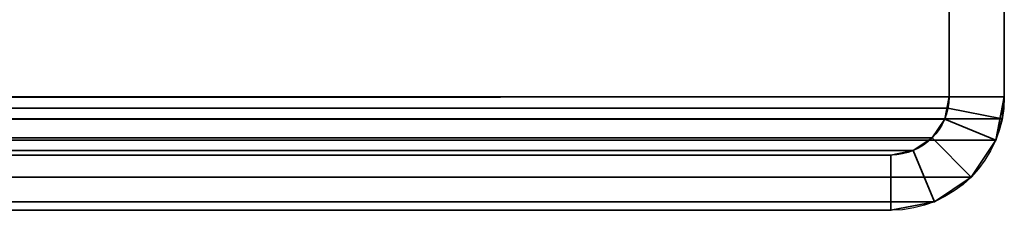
# Model space of a CAD drawing. Header units: millimetres. Extents: x -503 to 6703, y -110 to 193.
# Tile 875 of 1056: x 3441 to 3468, y -29 to -24. Entities that reach past the tile are written whole.
import ezdxf

# ---------------------------------------------------------------- set-up
doc = ezdxf.new("R2010")
doc.units = ezdxf.units.MM
doc.layers.add('151', color=7, linetype='Continuous', true_color=0xffffff)

# ---------------------------------------------------------------- blocks, each defined once
blk = doc.blocks.new('UG_SURFACE_268')
at = {"layer": '151', "color": 252, "linetype": 'Continuous', "lineweight": 35}
for points in [[(2532, -14, 2075.25), (2532, -25.92, 2075.25), (3468, -25.92, 2075.25), (3468, -14, 2075.25)], [(2533.5, -14, 2073.75), (3466.5, -14, 2073.75), (3466.5, -25.92, 2073.75), (2533.5, -25.92, 2073.75)], [(3466.5, -25.92, 2073.75), (3466.5, -14, 2073.75), (3468, -14, 2075.25), (3468, -25.92, 2075.25)], [(3468, -25.92, 2075.25), (2532, -25.92, 2075.25), (2532.059, -26.521, 2075.191)], [(3467.941, -26.521, 2075.191), (3468, -25.92, 2075.25), (2532.059, -26.521, 2075.191)], [(2533.53, -26.228, 2073.72), (2533.5, -25.92, 2073.75), (3466.5, -25.92, 2073.75)], [(2533.53, -26.228, 2073.72), (3466.5, -25.92, 2073.75), (3466.47, -26.228, 2073.72)], [(3468, -25.92, 2075.25), (3467.941, -26.521, 2075.191), (3466.47, -26.228, 2073.72), (3466.5, -25.92, 2073.75)], [(3466.47, -26.228, 2073.72), (3466.38, -26.525, 2073.63), (2533.62, -26.525, 2073.63), (2533.53, -26.228, 2073.72)], [(3467.941, -26.521, 2075.191), (3467.766, -27.099, 2075.016), (3466.38, -26.525, 2073.63), (3466.47, -26.228, 2073.72)], [(2532.059, -26.521, 2075.191), (2532.234, -27.099, 2075.016), (3467.766, -27.099, 2075.016), (3467.941, -26.521, 2075.191)], [(3466.037, -27.037, 2073.287), (2533.963, -27.037, 2073.287), (2533.62, -26.525, 2073.63), (3466.38, -26.525, 2073.63)], [(3467.766, -27.099, 2075.016), (3467.098, -28.098, 2074.348), (3466.037, -27.037, 2073.287), (3466.38, -26.525, 2073.63)], [(3467.766, -27.099, 2075.016), (2532.234, -27.099, 2075.016), (2532.902, -28.098, 2074.348), (3467.098, -28.098, 2074.348)], [(3465.525, -27.38, 2072.775), (2534.475, -27.38, 2072.775), (2533.963, -27.037, 2073.287), (3466.037, -27.037, 2073.287)], [(3465.525, -27.38, 2072.775), (3466.037, -27.037, 2073.287), (3467.098, -28.098, 2074.348), (3466.099, -28.766, 2073.349)], [(3464.92, -27.5, 2072.17), (2535.08, -27.5, 2072.17), (2534.475, -27.38, 2072.775), (3465.525, -27.38, 2072.775)], [(2535.08, -27.5, 2072.17), (3464.92, -27.5, 2072.17), (3416.08, -27.5, 2023.33), (2583.92, -27.5, 2023.33)], [(3464.92, -29, 2072.17), (3416.08, -29, 2023.33), (3416.08, -27.5, 2023.33), (3464.92, -27.5, 2072.17)], [(3464.92, -27.5, 2072.17), (3465.525, -27.38, 2072.775), (3466.099, -28.766, 2073.349), (3464.92, -29, 2072.17)], [(3467.098, -28.098, 2074.348), (2532.902, -28.098, 2074.348), (2533.901, -28.766, 2073.349), (3466.099, -28.766, 2073.349)], [(3466.099, -28.766, 2073.349), (2533.901, -28.766, 2073.349), (2535.08, -29, 2072.17), (3464.92, -29, 2072.17)], [(2535.08, -29, 2072.17), (2583.92, -29, 2023.33), (3416.08, -29, 2023.33), (3464.92, -29, 2072.17)]]:
    blk.add_3dface(points, dxfattribs=at)
blk = doc.blocks.new('UG_SURFACE_269')
at = {"layer": '151', "color": 252, "linetype": 'Continuous', "lineweight": 35}
for points in [[(3466.5, -25.92, -7.75), (3466.5, -14, -7.75), (3468, -14, -7.75), (3468, -25.92, -7.75)], [(3468, -25.92, 2075.25), (3468, -14, 2075.25), (3466.5, -14, 2073.75), (3466.5, -25.92, 2073.75)], [(3466.5, -14, 2073.75), (3466.5, -14, -7.75), (3466.5, -25.92, -7.75), (3466.5, -25.92, 2073.75)], [(3468, -14, 2075.25), (3468, -25.92, 2075.25), (3468, -25.92, -7.75), (3468, -14, -7.75)], [(3468, -25.92, -7.75), (3467.766, -27.099, -7.75), (3466.38, -26.525, -7.75), (3466.5, -25.92, -7.75)], [(3466.5, -25.92, -7.75), (3466.38, -26.525, -7.75), (3466.38, -26.525, 2073.63)], [(3466.38, -26.525, 2073.63), (3466.47, -26.228, 2073.72), (3466.5, -25.92, -7.75)], [(3466.5, -25.92, 2073.75), (3466.47, -26.228, 2073.72), (3467.941, -26.521, 2075.191), (3468, -25.92, 2075.25)], [(3466.47, -26.228, 2073.72), (3466.5, -25.92, 2073.75), (3466.5, -25.92, -7.75)], [(3468, -25.92, -7.75), (3467.941, -26.521, 2075.191), (3467.766, -27.099, 2075.016)], [(3467.766, -27.099, 2075.016), (3467.766, -27.099, -7.75), (3468, -25.92, -7.75)], [(3468, -25.92, -7.75), (3468, -25.92, 2075.25), (3467.941, -26.521, 2075.191)], [(3466.47, -26.228, 2073.72), (3466.38, -26.525, 2073.63), (3467.766, -27.099, 2075.016), (3467.941, -26.521, 2075.191)], [(3467.766, -27.099, -7.75), (3467.098, -28.098, -7.75), (3466.037, -27.037, -7.75), (3466.38, -26.525, -7.75)], [(3466.38, -26.525, 2073.63), (3466.037, -27.037, 2073.287), (3467.098, -28.098, 2074.348), (3467.766, -27.099, 2075.016)], [(3466.38, -26.525, 2073.63), (3466.38, -26.525, -7.75), (3466.037, -27.037, -7.75), (3466.037, -27.037, 2073.287)], [(3465.525, -27.38, -7.75), (3466.037, -27.037, -7.75), (3467.098, -28.098, -7.75), (3466.099, -28.766, -7.75)], [(3466.099, -28.766, 2073.349), (3467.098, -28.098, 2074.348), (3466.037, -27.037, 2073.287), (3465.525, -27.38, 2072.775)], [(3466.037, -27.037, 2073.287), (3466.037, -27.037, -7.75), (3465.525, -27.38, -7.75), (3465.525, -27.38, 2072.775)], [(3467.098, -28.098, 2074.348), (3467.098, -28.098, -7.75), (3467.766, -27.099, -7.75), (3467.766, -27.099, 2075.016)], [(3464.92, -29, -7.75), (3416.08, -29, -7.75), (3416.08, -27.5, -7.75), (3464.92, -27.5, -7.75)], [(3464.92, -27.5, 2072.17), (3416.08, -27.5, 2023.33), (3416.08, -29, 2023.33), (3464.92, -29, 2072.17)], [(3464.92, -27.5, -7.75), (3416.08, -27.5, -7.75), (3428.8, -27.5, 308.5), (3434.4, -27.5, 308.5)], [(3434.4, -27.5, 1780), (3428.8, -27.5, 1780), (3416.08, -27.5, 2023.33), (3464.92, -27.5, 2072.17)], [(3464.92, -27.5, 2072.17), (3434.4, -27.5, 1530), (3434.4, -27.5, 1743.5)], [(3434.4, -27.5, 1743.5), (3434.4, -27.5, 1780), (3464.92, -27.5, 2072.17)], [(3464.92, -27.5, 2072.17), (3434.4, -27.5, 345), (3434.4, -27.5, 1493.5)], [(3434.4, -27.5, 1493.5), (3434.4, -27.5, 1530), (3464.92, -27.5, 2072.17)], [(3464.92, -27.5, 2072.17), (3464.92, -27.5, -7.75), (3434.4, -27.5, 308.5), (3434.4, -27.5, 345)], [(3464.92, -27.5, -7.75), (3465.525, -27.38, -7.75), (3466.099, -28.766, -7.75), (3464.92, -29, -7.75)], [(3464.92, -29, 2072.17), (3466.099, -28.766, 2073.349), (3465.525, -27.38, 2072.775), (3464.92, -27.5, 2072.17)], [(3465.525, -27.38, 2072.775), (3465.525, -27.38, -7.75), (3464.92, -27.5, -7.75), (3464.92, -27.5, 2072.17)], [(3466.099, -28.766, 2073.349), (3466.099, -28.766, -7.75), (3467.098, -28.098, -7.75), (3467.098, -28.098, 2074.348)], [(3464.92, -29, 2072.17), (3464.92, -29, -7.75), (3466.099, -28.766, -7.75), (3466.099, -28.766, 2073.349)], [(3464.92, -29, 2072.17), (3416.08, -29, 2023.33), (3428.8, -29, 1780), (3434.4, -29, 1780)], [(3416.08, -29, -7.75), (3464.92, -29, -7.75), (3434.4, -29, 308.5), (3428.8, -29, 308.5)], [(3434.4, -29, 1493.5), (3428.8, -29, 345), (3464.92, -29, 2072.17)], [(3428.8, -29, 345), (3434.4, -29, 345), (3464.92, -29, 2072.17)], [(3434.4, -29, 1743.5), (3428.8, -29, 1530), (3434.4, -29, 1530), (3464.92, -29, 2072.17)], [(3464.92, -29, 2072.17), (3434.4, -29, 1530), (3434.4, -29, 1493.5)], [(3464.92, -29, 2072.17), (3434.4, -29, 1780), (3434.4, -29, 1743.5)], [(3434.4, -29, 345), (3434.4, -29, 308.5), (3464.92, -29, -7.75), (3464.92, -29, 2072.17)]]:
    blk.add_3dface(points, dxfattribs=at)

msp = doc.modelspace()

# ---------------------------------------------------------------- linework, layer by layer
at = {"layer": '151', "color": 252, "linetype": 'Continuous', "lineweight": -3, "true_color": 0x939598}
for p, q in [((3466.5, -14, -7.75), (3466.5, -25.92, -7.75)), ((3466.5, -14, 2073.75), (3466.5, -25.92, 2073.75)), ((3466.5, -14, 2073.75), (3466.5, -25.92, 2073.75)), ((3468, -14, -7.75), (3468, -25.92, -7.75)), ((3468, -14, 2075.25), (3468, -25.92, 2075.25)), ((3468, -14, 2075.25), (3468, -25.92, 2075.25)), ((3468, -25.92, 2075.25), (2532, -25.92, 2075.25)), ((3466.5, -25.92, 2073.75), (2533.5, -25.92, 2073.75)), ((3466.5, -25.92, -7.75), (3466.5, -25.92, 2073.75)), ((3468, -25.92, -7.75), (3468, -25.92, 2075.25)), ((3464.92, -27.5, 2072.17), (2535.08, -27.5, 2072.17)), ((3464.92, -27.5, -7.75), (3416.08, -27.5, -7.75)), ((3464.92, -27.5, 2072.17), (3416.08, -27.5, 2023.33)), ((3464.92, -27.5, 2072.17), (3416.08, -27.5, 2023.33)), ((3464.92, -27.5, -7.75), (3464.92, -27.5, 2072.17)), ((3464.92, -29, 2072.17), (2535.08, -29, 2072.17)), ((3464.92, -29, 2072.17), (3416.08, -29, 2023.33)), ((3464.92, -29, -7.75), (3416.08, -29, -7.75)), ((3464.92, -29, 2072.17), (3416.08, -29, 2023.33)), ((3464.92, -29, -7.75), (3464.92, -29, 2072.17))]:
    msp.add_line(p, q, dxfattribs=at)
at = {"layer": '151', "color": 252, "linetype": 'Continuous', "lineweight": -3, "true_color": 0x939598, "extrusion": (0, 0, -1)}
for radius in [3.08, 1.58]:
    msp.add_arc((-3464.92, -25.92, 7.75), radius, 180, 270, dxfattribs=at)
at = {"layer": '151', "color": 252, "linetype": 'Continuous', "lineweight": -3, "true_color": 0x939598, "extrusion": (0.707107, 6.12323e-17, -0.707107)}
for major_axis, start_param, end_param in [((3.08, 0, 3.08), 0, 1.570796), ((1.58, 0, 1.58), 0, 1.570796), ((-1.58, 0, -1.58), 3.141593, 4.712389), ((-3.08, 0, -3.08), 3.141593, 4.712389)]:
    msp.add_ellipse((3464.92, -25.92, 2072.17), major_axis=major_axis, ratio=0.707107, start_param=start_param, end_param=end_param, dxfattribs=at)

# ---------------------------------------------------------------- block references
at = {"layer": '151', "color": 252, "linetype": 'Continuous', "lineweight": -3, "true_color": 0x939598}
for name in ['UG_SURFACE_268', 'UG_SURFACE_269']:
    msp.add_blockref(name, (0, 0), dxfattribs=at)

doc.saveas('drawing.dxf')
